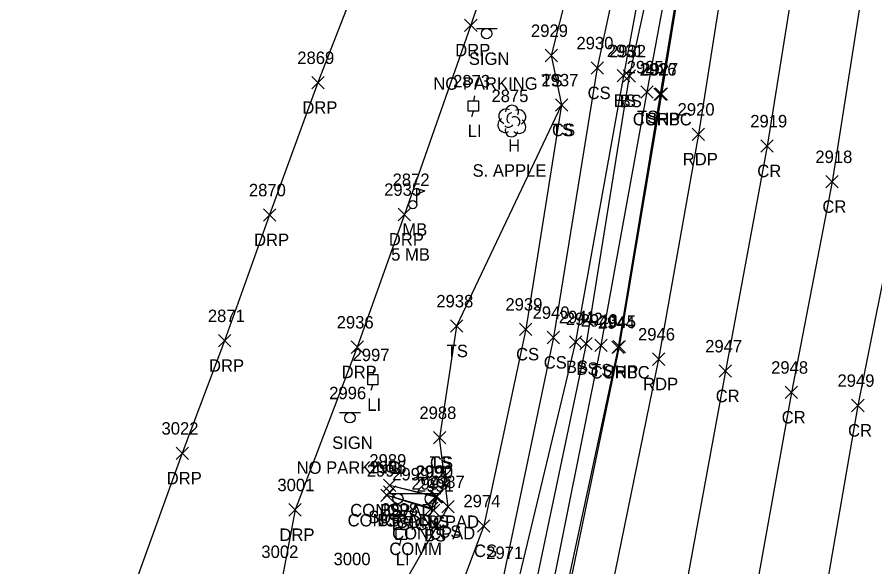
# Model space of a CAD drawing. Extents: x 1462089 to 1464015, y 730534 to 736144.
# Drawn here: x 1463038.3 to 1463176.3, y 733273.1 to 733361.5 of the extents above; entities that cross this region are included whole.
import ezdxf

# ---------------------------------------------------------------- set-up
doc = ezdxf.new("R2010")
doc.units = 0
for name, color, linetype in [('L_A', 7, 'Continuous'), ('L_C', 7, 'Continuous'), ('L_I', 7, 'Continuous'), ('L_TIC', 7, 'Continuous'), ('LELB', 7, 'Continuous'), ('LMB', 7, 'Continuous'), ('LS', 7, 'Continuous'), ('LTD', 7, 'Continuous'), ('P_A', 7, 'Continuous'), ('P_I', 7, 'Continuous'), ('P_TIC', 7, 'Continuous'), ('PET', 7, 'Continuous'), ('PRC', 7, 'Continuous'), ('PSP', 7, 'Continuous'), ('R_A', 7, 'Continuous'), ('R_I', 7, 'Continuous'), ('R_TIC', 7, 'Continuous'), ('RC', 7, 'Continuous'), ('RDP', 7, 'Continuous'), ('S_A', 7, 'Continuous'), ('S_C', 7, 'Continuous'), ('S_I', 7, 'Continuous'), ('SSGN', 7, 'Continuous'), ('U_A', 7, 'Continuous'), ('U_I', 7, 'Continuous'), ('U_TIC', 7, 'Continuous'), ('ULP', 7, 'Continuous')]:
    doc.layers.add(name, color=color, linetype=linetype)

msp = doc.modelspace()

# ---------------------------------------------------------------- linework, layer by layer
at = {"layer": 'L_TIC'}
for points in [[(1463123.22, 733354.28), (1463125.22, 733356.28)], [(1463125.22, 733354.28), (1463123.22, 733356.28)], [(1463130.63, 733352.28), (1463132.63, 733354.28)], [(1463132.63, 733352.28), (1463130.63, 733354.28)], [(1463134.85, 733351.03), (1463136.85, 733353.03)], [(1463136.85, 733351.03), (1463134.85, 733353.03)], [(1463135.79, 733350.98), (1463137.79, 733352.98)], [(1463137.79, 733350.98), (1463135.79, 733352.98)], [(1463138.62, 733348.42), (1463140.62, 733350.42)], [(1463140.62, 733348.42), (1463138.62, 733350.42)], [(1463124.89, 733346.33), (1463126.89, 733348.33)], [(1463126.89, 733346.33), (1463124.89, 733348.33)], [(1463124.89, 733346.33), (1463126.89, 733348.33)], [(1463126.89, 733346.33), (1463124.89, 733348.33)], [(1463107.99, 733310.79), (1463109.99, 733312.79)], [(1463109.99, 733310.79), (1463107.99, 733312.79)], [(1463119.12, 733310.27), (1463121.12, 733312.27)], [(1463121.12, 733310.27), (1463119.12, 733312.27)], [(1463123.57, 733308.95), (1463125.57, 733310.95)], [(1463125.57, 733308.95), (1463123.57, 733310.95)], [(1463127.14, 733308.24), (1463129.14, 733310.24)], [(1463129.14, 733308.24), (1463127.14, 733310.24)], [(1463128.82, 733307.94), (1463130.82, 733309.94)], [(1463130.82, 733307.94), (1463128.82, 733309.94)], [(1463131.23, 733307.69), (1463133.23, 733309.69)], [(1463133.23, 733307.69), (1463131.23, 733309.69)], [(1463105.26, 733292.84), (1463107.26, 733294.84)], [(1463107.26, 733292.84), (1463105.26, 733294.84)], [(1463105.26, 733292.84), (1463107.26, 733294.84)], [(1463107.26, 733292.84), (1463105.26, 733294.84)], [(1463097.22, 733285.19), (1463099.22, 733287.19)], [(1463099.22, 733285.19), (1463097.22, 733287.19)], [(1463097.22, 733285.19), (1463099.22, 733287.19)], [(1463099.22, 733285.19), (1463097.22, 733287.19)], [(1463096.8, 733283.57), (1463098.8, 733285.57)], [(1463098.8, 733283.57), (1463096.8, 733285.57)], [(1463096.8, 733283.57), (1463098.8, 733285.57)], [(1463098.8, 733283.57), (1463096.8, 733285.57)], [(1463104.6, 733283.33), (1463106.6, 733285.33)], [(1463106.6, 733283.33), (1463104.6, 733285.33)], [(1463104.81, 733283.38), (1463106.81, 733285.38)], [(1463106.81, 733283.38), (1463104.81, 733285.38)], [(1463103.97, 733281.48), (1463105.97, 733283.48)], [(1463105.97, 733281.48), (1463103.97, 733283.48)], [(1463104.31, 733281.16), (1463106.31, 733283.16)], [(1463106.31, 733281.16), (1463104.31, 733283.16)], [(1463106.61, 733281.74), (1463108.61, 733283.74)], [(1463108.61, 733281.74), (1463106.61, 733283.74)], [(1463112.35, 733278.65), (1463114.35, 733280.65)], [(1463114.35, 733278.65), (1463112.35, 733280.65)]]:
    msp.add_lwpolyline(points, dxfattribs=at)
at = {"layer": 'LELB'}
for points in [[(1463148.62, 733419.61), (1463146.1, 733417.68), (1463140.88, 733396.55), (1463131.63, 733353.28), (1463124.57, 733309.95), (1463116.46, 733271.34), (1463113.54, 733266.45), (1463110.57, 733254.04), (1463101.82, 733249.04), (1463109.77, 733247.18), (1463114.32, 733248.14), (1463117.66, 733248.88), (1463120.28, 733251.15)], [(1463140.88, 733396.55), (1463143.52, 733393.23), (1463145.65, 733392.98), (1463145.02, 733389.9), (1463136.79, 733351.98), (1463129.82, 733308.94), (1463120.77, 733265.86), (1463117.66, 733248.88)], [(1463135.16, 733393.16), (1463133, 733390.14), (1463124.22, 733355.28), (1463125.89, 733347.33), (1463108.99, 733311.79), (1463106.26, 733293.84)], [(1463143.52, 733393.23), (1463142.99, 733390.42), (1463135.85, 733352.03), (1463128.14, 733309.24), (1463117.82, 733266.32), (1463114.32, 733248.14)], [(1463148.84, 733391.77), (1463146.8, 733388.38), (1463139.62, 733349.42), (1463132.23, 733308.69), (1463123.39, 733264.93), (1463120.28, 733251.15)], [(1463125.89, 733347.33), (1463120.12, 733311.27), (1463113.35, 733279.65), (1463101.82, 733249.04), (1463095.36, 733251.92), (1463085.72, 733262.71), (1463098.4, 733266.63), (1463107.61, 733282.74), (1463106.26, 733293.84)], [(1463098.22, 733286.19), (1463105.81, 733284.38), (1463105.31, 733282.16), (1463097.8, 733284.57)]]:
    msp.add_lwpolyline(points, dxfattribs=at)
at = {"layer": 'LMB'}
for p, q in [((1463102.6, 733333.91), (1463103.9, 733333.53)), ((1463102.61, 733331.32), (1463102.61, 733333.91)), ((1463102.61, 733333.01), (1463103.89, 733333.52)), ((1463101.95, 733331.31), (1463101.95, 733331.31))]:
    msp.add_line(p, q, dxfattribs=at)
msp.add_circle((1463101.95, 733331.31), 0.656, dxfattribs=at)
at = {"layer": 'LS'}
msp.add_lwpolyline([(1463098.22, 733286.19), (1463105.6, 733284.33), (1463104.97, 733282.48), (1463097.8, 733284.57)], dxfattribs=at)
at = {"layer": 'LTD'}
msp.add_line((1463117.86, 733344.8), (1463117.86, 733344.8), dxfattribs=at)
msp.add_line((1463117.86, 733344.8), (1463117.86, 733344.8), dxfattribs=at)
msp.add_arc((1463117.91, 733346.23), 1.05, 335.5272, 180.9563, dxfattribs=at)
for centre, major_axis, ratio, start_param, end_param in [((1463117.07, 733345.46), (1.21, -0.51), 0.895232, 1.570796, 4.712389), ((1463117.65, 733345.26), (-0.208, -0.792), 0.645439, 3.141593, 6.283185), ((1463118.9, 733345.38), (-1.14, -0.48), 0.949671, 1.570796, 4.712389), ((1463116.78, 733344.09), (0.58, -1.04), 0.959034, 3.141593, 6.283185), ((1463118.36, 733344.63), (-0.5, 0.667), 0.989748, 3.141593, 6.283185), ((1463118.86, 733343.97), (-1.09, 0.79), 0.841452, 1.570796, 4.712389), ((1463117.86, 733343.3), (0.26, 1.06), 0.942809, 1.570796, 4.712389), ((1463117.4, 733344.05), (-0.625, -0.083), 0.423636, 0, 3.141593)]:
    msp.add_ellipse(centre, major_axis=major_axis, ratio=ratio, start_param=start_param, end_param=end_param, dxfattribs=at)
at = {"layer": 'P_TIC'}
for points in [[(1463140.96, 733348.08), (1463142.96, 733350.08)], [(1463142.96, 733348.08), (1463140.96, 733350.08)], [(1463146.91, 733341.63), (1463148.91, 733343.63)], [(1463148.91, 733341.63), (1463146.91, 733343.63)], [(1463157.95, 733339.73), (1463159.95, 733341.73)], [(1463159.95, 733339.73), (1463157.95, 733341.73)], [(1463168.42, 733334), (1463170.42, 733336)], [(1463170.42, 733334), (1463168.42, 733336)], [(1463134.18, 733307.49), (1463136.18, 733309.49)], [(1463136.18, 733307.49), (1463134.18, 733309.49)], [(1463140.51, 733305.47), (1463142.51, 733307.47)], [(1463142.51, 733305.47), (1463140.51, 733307.47)], [(1463151.26, 733303.55), (1463153.26, 733305.55)], [(1463153.26, 733303.55), (1463151.26, 733305.55)], [(1463161.87, 733300.13), (1463163.87, 733302.13)], [(1463163.87, 733300.13), (1463161.87, 733302.13)], [(1463172.56, 733298.02), (1463174.56, 733300.02)], [(1463174.56, 733298.02), (1463172.56, 733300.02)], [(1463172.56, 733298.02), (1463174.56, 733300.02)], [(1463174.56, 733298.02), (1463172.56, 733300.02)]]:
    msp.add_lwpolyline(points, dxfattribs=at)
at = {"layer": 'PET'}
msp.add_lwpolyline([(1463162.64, 733438.25), (1463155.29, 733389.19), (1463147.91, 733342.63), (1463141.51, 733306.47), (1463132.06, 733260.3), (1463123.36, 733223.56), (1463108.71, 733168.54), (1463089.87, 733101.56), (1463076.27, 733055.88), (1463056.85, 732997.04), (1463043.72, 732952), (1463030.35, 732910.94), (1463015.8, 732864.49), (1463002.53, 732823.32), (1462986.53, 732773.32), (1462974.36, 732735), (1462957.21, 732680.82)], dxfattribs=at)
at = {"layer": 'PRC'}
for points in [[(1463173.05, 733431.97), (1463166.54, 733387.93), (1463158.95, 733340.73), (1463152.26, 733304.55), (1463143.59, 733257.28), (1463135.29, 733220.7), (1463120.9, 733164.91), (1463101.36, 733098.43), (1463088.62, 733051.16), (1463070, 732996.41), (1463055.29, 732948.06), (1463043.07, 732909.01), (1463027.36, 732860.42), (1463013.91, 732819.27), (1462999.18, 732769.26), (1462985.72, 732731.93), (1462969.44, 732677.27)], [(1463184.26, 733428.99), (1463177.5, 733386.21), (1463169.42, 733335), (1463162.87, 733301.13), (1463154.54, 733254.52), (1463145.29, 733216.48), (1463131.67, 733162.65), (1463112.82, 733093.24), (1463099.08, 733044.74), (1463082.5, 732993.09), (1463066.93, 732944.79), (1463054.22, 732905.14), (1463038.5, 732856.13), (1463025.08, 732814.55), (1463009.9, 732766.25), (1462997.49, 732727.73), (1462980.34, 732670.55), (1462968.82, 732637.25), (1462956.14, 732592.49), (1462943.23, 732555.63), (1462933.85, 732526.13), (1462921.41, 732485.16), (1462905.69, 732440.94), (1462895.98, 732404.53)], [(1463195.71, 733430.16), (1463188.54, 733383.46), (1463179.96, 733330.84), (1463173.56, 733299.02)], [(1463173.56, 733299.02), (1463165.51, 733252.57), (1463157.36, 733210.85), (1463147.48, 733159.84), (1463128.56, 733086.33), (1463116.13, 733039.22), (1463100.45, 732983.58), (1463087.95, 732938.84), (1463073.8, 732896.76), (1463059.6, 732849.78), (1463047.56, 732806.21), (1463032.36, 732758.17), (1463016.83, 732714.7), (1463001.87, 732663.36), (1462991.08, 732629.32), (1462977.35, 732584.7), (1462966.06, 732548.54), (1462956.48, 732518.6), (1462941.54, 732474.04), (1462928.1, 732429.75), (1462916.12, 732396.98)]]:
    msp.add_lwpolyline(points, dxfattribs=at)
at = {"layer": 'PSP'}
msp.add_lwpolyline([(1463155.47, 733437.1), (1463151.69, 733409.08), (1463149, 733391.93), (1463141.96, 733349.08), (1463135.18, 733308.49), (1463125.93, 733264.09), (1463122.72, 733251.49), (1463119.11, 733234.45), (1463113.24, 733211.25), (1463103.08, 733170.52), (1463084.78, 733103.69), (1463070.66, 733057.94), (1463052.86, 733000.45), (1463038.28, 732952.98), (1463025.31, 732912.14), (1463010.74, 732866.35), (1462997.43, 732825.46), (1462981.2, 732774.91), (1462968.73, 732736.5), (1462951.61, 732681.88)], dxfattribs=at)
at = {"layer": 'R_TIC'}
for points in [[(1463110.28, 733359.15), (1463112.28, 733361.15)], [(1463112.28, 733359.15), (1463110.28, 733361.15)], [(1463085.67, 733349.92), (1463087.67, 733351.92)], [(1463087.67, 733349.92), (1463085.67, 733351.92)], [(1463140.76, 733348.05), (1463142.76, 733350.05)], [(1463142.76, 733348.05), (1463140.76, 733350.05)], [(1463077.9, 733328.65), (1463079.9, 733330.65)], [(1463079.9, 733328.65), (1463077.9, 733330.65)], [(1463099.59, 733328.73), (1463101.59, 733330.73)], [(1463101.59, 733328.73), (1463099.59, 733330.73)], [(1463070.66, 733308.43), (1463072.66, 733310.43)], [(1463072.66, 733308.43), (1463070.66, 733310.43)], [(1463092, 733307.4), (1463094, 733309.4)], [(1463094, 733307.4), (1463092, 733309.4)], [(1463133.98, 733307.36), (1463135.98, 733309.36)], [(1463135.98, 733307.36), (1463133.98, 733309.36)], [(1463063.84, 733290.33), (1463065.84, 733292.33)], [(1463065.84, 733290.33), (1463063.84, 733292.33)], [(1463082, 733281.24), (1463084, 733283.24)], [(1463084, 733281.24), (1463082, 733283.24)]]:
    msp.add_lwpolyline(points, dxfattribs=at)
at = {"layer": 'RC'}
msp.add_lwpolyline([(1463151.56, 733409.04), (1463148.84, 733391.77), (1463141.76, 733349.05), (1463134.98, 733308.36), (1463125.57, 733264.33), (1463122.51, 733251.38)], dxfattribs=at)
at = {"layer": 'RDP'}
for points in [[(1463151.69, 733409.08), (1463151.66, 733415.28), (1463149.9, 733418.91), (1463149.07, 733419.98), (1463146.04, 733421.52), (1463136.17, 733424.67), (1463127.76, 733421.34), (1463122.7, 733396.31), (1463120.83, 733388.39), (1463111.28, 733360.15), (1463100.59, 733329.73), (1463093, 733308.4), (1463083, 733282.24), (1463080.99, 733271.5), (1463081.59, 733261.67), (1463084.52, 733253.69), (1463088.65, 733248.8), (1463103.54, 733244.58), (1463111.11, 733244.48), (1463116.28, 733246.1), (1463118.82, 733247.17), (1463120.94, 733248.8), (1463122.72, 733251.49)], [(1463082.54, 733422.29), (1463095.14, 733417.34), (1463100.51, 733406.82), (1463101.68, 733390.71), (1463092.81, 733366.79), (1463086.67, 733350.92), (1463078.9, 733329.65), (1463071.66, 733309.43), (1463064.84, 733291.33), (1463051.04, 733253.23), (1463045.89, 733249.5), (1463042.23, 733251.32)]]:
    msp.add_lwpolyline(points, dxfattribs=at)
at = {"layer": 'SSGN'}
for p, q in [((1463112.17, 733359.64), (1463115.5, 733359.64)), ((1463113.82, 733358.8), (1463113.82, 733358.8)), ((1463090.17, 733297.88), (1463093.51, 733297.88)), ((1463091.82, 733297.05), (1463091.82, 733297.05)), ((1463097.88, 733284.89), (1463106.47, 733284.89)), ((1463101.9, 733283.98), (1463101.9, 733283.98))]:
    msp.add_line(p, q, dxfattribs=at)
for centre in [(1463113.82, 733358.8), (1463091.82, 733297.05), (1463099.54, 733284.06), (1463104.75, 733283.99)]:
    msp.add_circle(centre, 0.833, dxfattribs=at)
at = {"layer": 'U_TIC'}
for points in [[(1463097.23, 733284.09), (1463099.23, 733286.09)], [(1463099.23, 733284.09), (1463097.23, 733286.09)]]:
    msp.add_lwpolyline(points, dxfattribs=at)
at = {"layer": 'ULP'}
for p, q in [((1463111.85, 733348.82), (1463111.69, 733347.99)), ((1463110.85, 733346.32), (1463110.85, 733347.99)), ((1463110.85, 733347.99), (1463112.52, 733347.99)), ((1463112.52, 733347.99), (1463112.52, 733346.32)), ((1463112.52, 733346.32), (1463110.85, 733346.32)), ((1463111.44, 733345.49), (1463111.69, 733346.32)), ((1463111.69, 733347.16), (1463111.69, 733347.16)), ((1463095.68, 733304.81), (1463095.51, 733303.98)), ((1463094.68, 733302.31), (1463094.68, 733303.98)), ((1463094.68, 733303.98), (1463096.34, 733303.98)), ((1463096.34, 733303.98), (1463096.34, 733302.31)), ((1463096.34, 733302.31), (1463094.68, 733302.31)), ((1463095.26, 733301.48), (1463095.51, 733302.31)), ((1463095.51, 733303.15), (1463095.51, 733303.15)), ((1463100.26, 733279.97), (1463100.09, 733279.13)), ((1463099.26, 733277.47), (1463099.26, 733279.13)), ((1463099.26, 733279.13), (1463100.93, 733279.13)), ((1463100.93, 733279.13), (1463100.93, 733277.47)), ((1463100.93, 733277.47), (1463099.26, 733277.47)), ((1463099.84, 733276.63), (1463100.09, 733277.47)), ((1463100.09, 733278.3), (1463100.09, 733278.3))]:
    msp.add_line(p, q, dxfattribs=at)

# ---------------------------------------------------------------- texts
at = {"layer": 'L_A'}
for s, p in [('TS', (1463122.63, 733350.28)), ('CS', (1463130.07, 733348.28)), ('BS', (1463134.29, 733347.03)), ('BS', (1463135.23, 733346.98)), ('TS', (1463138.03, 733344.42)), ('TS', (1463124.3, 733342.33)), ('CS', (1463124.34, 733342.33)), ('H', (1463117.29, 733339.8)), ('MB', (1463100.26, 733326.31)), ('TS', (1463107.4, 733306.79)), ('CS', (1463118.56, 733306.27)), ('CS', (1463123.01, 733304.95)), ('BS', (1463126.58, 733304.24)), ('BS', (1463128.26, 733303.94)), ('TS', (1463130.63, 733303.69)), ('TS', (1463104.67, 733288.84)), ('CS', (1463104.7, 733288.84)), ('CONCPAD', (1463091.87, 733281.19)), ('BS', (1463096.66, 733281.19)), ('CONCPAD', (1463091.45, 733279.57)), ('BS', (1463096.24, 733279.57)), ('CONCPAD', (1463099.24, 733279.33)), ('BS', (1463104.25, 733279.38)), ('CONCPAD', (1463098.61, 733277.48)), ('BS', (1463103.75, 733277.16)), ('CS', (1463106.05, 733277.74)), ('CS', (1463111.79, 733274.65))]:
    msp.add_text(s, height=2, dxfattribs=at).set_placement(p)
at = {"layer": 'L_C'}
for s, p in [('S. APPLE', (1463111.56, 733335.8)), ('5 MB', (1463098.46, 733322.31))]:
    msp.add_text(s, height=2, dxfattribs=at).set_placement(p)
at = {"layer": 'L_I'}
for s, p in [('2929', (1463120.96, 733358.28)), ('2930', (1463128.28, 733356.28)), ('2931', (1463133.16, 733355.03)), ('2932', (1463133.53, 733354.98)), ('2925', (1463136.36, 733352.42)), ('2937', (1463122.64, 733350.33)), ('2937', (1463122.64, 733350.33)), ('2875', (1463114.6, 733347.8)), ('2872', (1463098.69, 733334.31)), ('2938', (1463105.73, 733314.79)), ('2939', (1463116.85, 733314.27)), ('2940', (1463121.22, 733312.95)), ('2941', (1463125.45, 733312.24)), ('2942', (1463126.56, 733311.94)), ('2943', (1463128.97, 733311.69)), ('2988', (1463103, 733296.84)), ('2988', (1463103, 733296.84)), ('2989', (1463094.95, 733289.19)), ('2989', (1463094.95, 733289.19)), ('2994', (1463094.54, 733287.57)), ('2994', (1463094.54, 733287.57)), ('2992', (1463102.34, 733287.33)), ('2990', (1463102.47, 733287.38)), ('2993', (1463101.71, 733285.48)), ('2991', (1463102.61, 733285.16)), ('2987', (1463104.35, 733285.74)), ('2974', (1463110.09, 733282.65)), ('2971', (1463113.76, 733274.34)), ('3000', (1463089.19, 733273.34))]:
    msp.add_text(s, height=2, dxfattribs=at).set_placement(p)
at = {"layer": 'P_A'}
for s, p in [('SHP', (1463139.5, 733344.08)), ('RDP', (1463145.39, 733337.63)), ('CR', (1463157.38, 733335.73)), ('CR', (1463167.86, 733330)), ('SHP', (1463132.71, 733303.49)), ('RDP', (1463139, 733301.47)), ('CR', (1463150.69, 733299.55)), ('CR', (1463161.31, 733296.13)), ('CR', (1463171.99, 733294.02)), ('CR', (1463171.99, 733294.02))]:
    msp.add_text(s, height=2, dxfattribs=at).set_placement(p)
at = {"layer": 'P_I'}
for s, p in [('2927', (1463138.7, 733352.08)), ('2920', (1463144.56, 733345.63)), ('2919', (1463156.25, 733343.73)), ('2918', (1463166.73, 733338)), ('2945', (1463131.92, 733311.49)), ('2946', (1463138.19, 733309.47)), ('2947', (1463149, 733307.55)), ('2948', (1463159.61, 733304.13)), ('2949', (1463170.29, 733302.02)), ('2949', (1463170.29, 733302.02))]:
    msp.add_text(s, height=2, dxfattribs=at).set_placement(p)
at = {"layer": 'R_A'}
for s, p in [('DRP', (1463108.77, 733355.15)), ('DRP', (1463084.16, 733345.92)), ('CURBC', (1463137.34, 733344.05)), ('DRP', (1463098.08, 733324.73)), ('DRP', (1463076.39, 733324.65)), ('DRP', (1463069.14, 733304.43)), ('DRP', (1463090.49, 733303.4)), ('CURBC', (1463130.56, 733303.36)), ('DRP', (1463062.33, 733286.33)), ('DRP', (1463080.48, 733277.24))]:
    msp.add_text(s, height=2, dxfattribs=at).set_placement(p)
at = {"layer": 'R_I'}
for s, p in [('2869', (1463083.35, 733353.92)), ('2926', (1463138.44, 733352.05)), ('2870', (1463075.56, 733332.65)), ('2935', (1463097.33, 733332.73)), ('2871', (1463068.96, 733312.43)), ('2936', (1463089.69, 733311.4)), ('2944', (1463131.72, 733311.36)), ('3022', (1463061.5, 733294.33)), ('3001', (1463080.15, 733285.24)), ('3002', (1463077.57, 733274.5))]:
    msp.add_text(s, height=2, dxfattribs=at).set_placement(p)
at = {"layer": 'S_A'}
for s, p in [('SIGN', (1463110.96, 733353.78)), ('SIGN', (1463088.96, 733292.03)), ('TSIGN', (1463098.07, 733278.97))]:
    msp.add_text(s, height=2, dxfattribs=at).set_placement(p)
at = {"layer": 'S_C'}
for s, p in [('NO PARKING', (1463105.24, 733349.78)), ('NO PARKING', (1463083.24, 733288.03)), ('COMM', (1463098.16, 733274.97))]:
    msp.add_text(s, height=2, dxfattribs=at).set_placement(p)
at = {"layer": 'S_I'}
for s, p in [('2996', (1463088.49, 733300.03)), ('2999', (1463098.63, 733286.97))]:
    msp.add_text(s, height=2, dxfattribs=at).set_placement(p)
at = {"layer": 'U_A'}
for s, p in [('LI', (1463110.79, 733342.16)), ('LI', (1463094.61, 733298.15)), ('SUBE', (1463094.77, 733280.09)), ('LI', (1463099.2, 733273.3))]:
    msp.add_text(s, height=2, dxfattribs=at).set_placement(p)
at = {"layer": 'U_I'}
for s, p in [('2873', (1463108.43, 733350.16)), ('2997', (1463092.25, 733306.15)), ('2995', (1463094.97, 733288.09)), ('2998', (1463096.83, 733281.3))]:
    msp.add_text(s, height=2, dxfattribs=at).set_placement(p)

doc.saveas('drawing.dxf')
